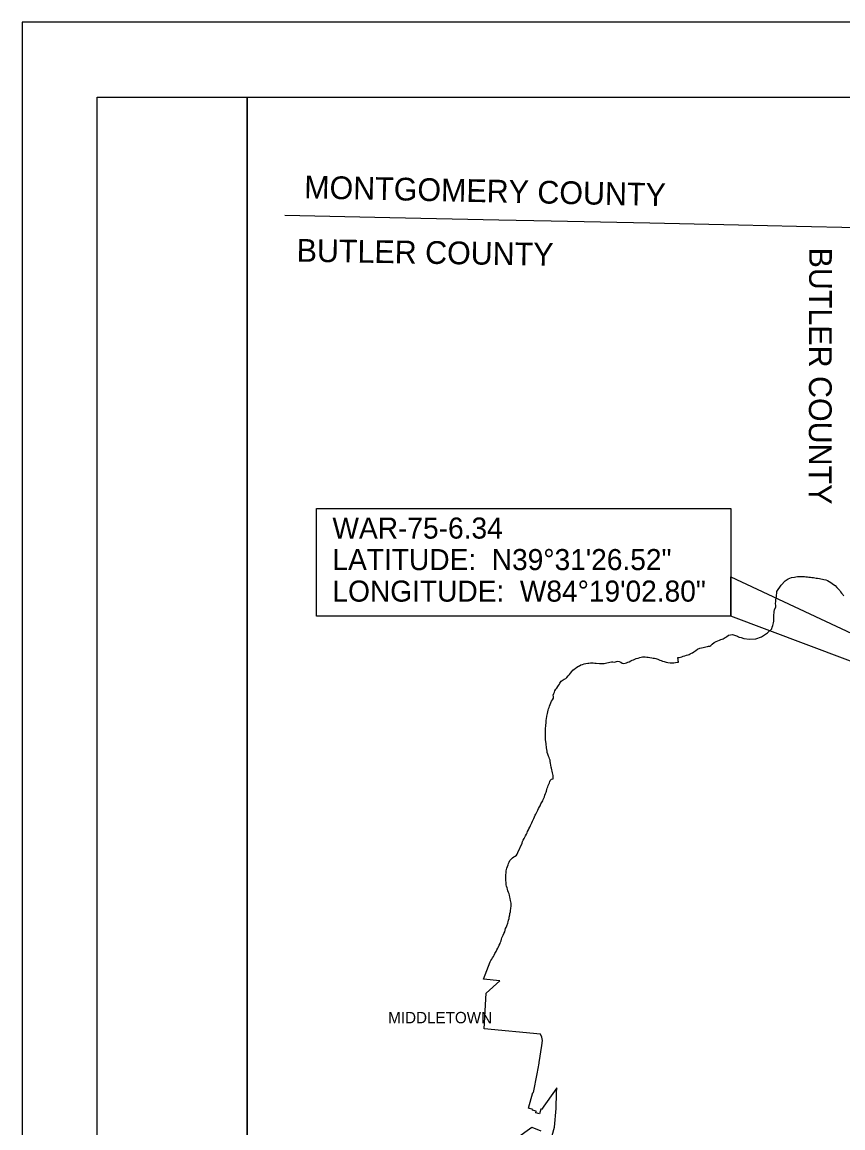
# Model space of a CAD drawing. Extents: x 0 to 1064, y 0 to 440.
# Drawn here: x 0 to 109.3, y 292.7 to 440 of the extents above; entities that cross this region are included whole.
import ezdxf

# ---------------------------------------------------------------- set-up
doc = ezdxf.new("R2010")
doc.units = 0
for name, color, linetype in [('GM_X_Adjacent_County', 7, 'Continuous'), ('GM_X_Adjacent_County_Text', 7, 'Continuous'), ('GM_X_Corporation', 7, 'Continuous'), ('GM_X_Corporation_Text', 7, 'Continuous'), ('SH_Border', 7, 'Continuous'), ('SH_Cut_Line', 7, 'Continuous'), ('SH_Text', 7, 'Continuous')]:
    doc.layers.add(name, color=color, linetype=linetype)

msp = doc.modelspace()

# ---------------------------------------------------------------- linework, layer by layer
at = {"layer": 'GM_X_Adjacent_County'}
msp.add_lwpolyline([(111.21, 412.59), (103.17, 412.77), (95.44, 412.93), (83.62, 413.19), (70.47, 413.47), (63.49, 413.62), (48.98, 413.94), (35, 414.24)], dxfattribs=at)
at = {"layer": 'GM_X_Corporation'}
for points in [[(70.6, 291.63), (70.93, 292.75), (71.12, 295.24), (71.17, 297.35), (71.21, 298), (69.19, 295.13), (69.09, 295.16), (68.9, 294.55), (68.42, 294.69), (68.48, 294.88), (68, 295.03), (68.03, 295.13), (67.45, 295.31), (68.04, 297.38), (68.12, 297.36), (68.59, 299.88), (68.89, 301.29), (68.87, 301.36), (69.24, 303.65), (69.33, 304.32), (69.22, 304.74), (69.07, 305.16), (61.55, 305.87), (61.83, 310.62), (63.64, 312.27), (61.48, 312.47), (62.33, 314.79), (62.42, 314.98), (62.55, 315.14), (62.68, 315.32), (62.78, 315.5), (62.87, 315.67), (62.97, 315.88), (63.13, 316.15), (63.23, 316.38), (63.37, 316.6), (63.45, 316.78), (63.55, 316.99), (63.67, 317.22), (63.73, 317.41), (63.81, 317.59), (63.87, 317.82), (63.91, 317.97), (64, 318.17), (64.07, 318.34), (64.18, 318.55), (64.29, 318.8), (64.36, 319), (64.41, 319.21), (64.46, 319.37), (64.55, 319.6), (64.69, 319.95), (64.76, 320.14), (64.81, 320.34), (64.87, 320.54), (64.9, 320.74), (64.96, 321.04), (64.99, 321.21), (65.04, 321.47), (65.07, 321.67), (65.1, 321.83), (65.12, 321.99), (65.13, 322.15), (65.14, 322.45), (65.14, 322.6), (65.11, 322.77), (65.06, 322.96), (65, 323.24), (64.97, 323.4), (64.91, 323.67), (64.88, 323.83), (64.81, 324.03), (64.71, 324.25), (64.64, 324.48), (64.6, 324.66), (64.53, 324.85), (64.49, 325.06), (64.47, 325.23), (64.46, 325.38), (64.44, 325.63), (64.45, 326), (64.44, 326.17), (64.45, 326.35), (64.46, 326.68), (64.47, 326.9), (64.52, 327.11), (64.57, 327.28), (64.64, 327.5), (64.73, 327.7), (64.81, 327.91), (64.86, 328.07), (64.99, 328.31), (65.13, 328.48), (65.33, 328.64), (65.52, 328.79), (65.68, 328.86), (65.86, 328.98), (65.94, 329.14), (66.02, 329.36), (66.6, 330.61), (66.67, 330.83), (66.74, 331), (66.86, 331.21), (66.97, 331.42), (67.06, 331.58), (67.17, 331.8), (67.27, 331.97), (67.34, 332.15), (67.46, 332.37), (67.52, 332.52), (67.63, 332.73), (67.73, 332.95), (67.83, 333.14), (67.9, 333.3), (67.99, 333.51), (68.08, 333.73), (68.16, 333.89), (68.24, 334.09), (68.35, 334.32), (68.42, 334.47), (68.59, 334.8), (68.7, 335.01), (68.79, 335.22), (68.91, 335.42), (69, 335.57), (69.12, 335.85), (69.26, 336.09), (69.35, 336.24), (69.43, 336.42), (69.5, 336.59), (69.59, 336.77), (69.65, 336.99), (69.73, 337.23), (69.79, 337.39), (69.84, 337.55), (69.9, 337.73), (69.96, 337.93), (70.02, 338.1), (70.09, 338.28), (70.15, 338.45), (70.25, 338.63), (70.29, 338.81), (70.35, 338.97), (70.51, 339.14), (70.72, 339.17), (70.73, 339.4), (70.73, 339.62), (70.71, 339.78), (70.67, 339.98), (70.61, 340.18), (70.56, 340.37), (70.51, 340.59), (70.47, 340.74), (70.43, 340.98), (70.38, 341.27), (70.35, 341.48), (70.32, 341.65), (70.26, 341.83), (70.19, 342), (70.12, 342.19), (70.02, 342.44), (69.96, 342.69), (69.94, 342.85), (69.9, 343.06), (69.86, 343.29), (69.84, 343.46), (69.82, 343.66), (69.79, 343.84), (69.75, 344.13), (69.74, 344.37), (69.72, 344.59), (69.71, 344.74), (69.7, 344.9), (69.7, 345.08), (69.7, 345.25), (69.71, 345.47), (69.72, 345.7), (69.74, 345.98), (69.75, 346.16), (69.78, 346.38), (69.79, 346.57), (69.8, 346.77), (69.83, 347), (69.85, 347.17), (69.91, 347.52), (69.95, 347.7), (69.98, 347.86), (70.04, 348.11), (70.09, 348.31), (70.13, 348.48), (70.19, 348.68), (70.24, 348.84), (70.32, 349.08), (70.42, 349.3), (70.54, 349.53), (70.66, 349.72), (70.78, 349.94), (70.78, 350.14), (70.76, 350.3), (70.81, 350.52), (70.9, 350.72), (70.97, 350.9), (71.1, 351.1), (71.22, 351.27), (71.36, 351.46), (71.46, 351.61), (71.57, 351.78), (71.65, 351.94), (71.82, 352.17), (72.06, 352.36), (72.21, 352.44), (72.41, 352.56), (72.56, 352.68), (72.74, 352.89), (72.93, 353.09), (73.06, 353.26), (73.22, 353.47), (73.36, 353.63), (73.53, 353.79), (73.68, 353.89), (73.89, 354.04), (74.1, 354.18), (74.26, 354.25), (74.43, 354.34), (74.67, 354.42), (74.88, 354.48), (75.09, 354.52), (75.34, 354.57), (75.51, 354.6), (75.73, 354.62), (75.91, 354.63), (76.09, 354.62), (76.28, 354.6), (76.49, 354.57), (76.9, 354.56), (77.15, 354.56), (77.37, 354.56), (77.54, 354.56), (77.73, 354.59), (77.9, 354.61), (78.12, 354.66), (78.3, 354.7), (78.51, 354.75), (78.67, 354.75), (78.86, 354.72), (79.03, 354.75), (79.19, 354.81), (79.36, 354.83), (79.53, 354.8), (79.75, 354.71), (79.93, 354.59), (80.14, 354.53), (80.33, 354.57), (80.51, 354.64), (80.7, 354.71), (80.85, 354.78), (81.07, 354.88), (81.26, 354.97), (81.44, 355.05), (81.63, 355.13), (81.81, 355.19), (82.07, 355.26), (82.28, 355.32), (82.46, 355.37), (82.65, 355.41), (82.82, 355.43), (82.99, 355.41), (83.2, 355.4), (83.39, 355.37), (83.62, 355.33), (83.87, 355.29), (84.06, 355.26), (84.25, 355.23), (84.42, 355.19), (84.7, 355.1), (84.95, 355), (85.11, 354.94), (85.31, 354.86), (85.54, 354.79), (85.81, 354.71), (86.03, 354.67), (86.31, 354.64), (86.47, 354.62), (86.62, 354.61), (86.83, 354.63), (87.05, 354.66), (87.25, 354.7), (87.45, 354.72), (87.34, 355.32), (87.52, 355.35), (87.72, 355.39), (87.86, 355.43), (88.07, 355.51), (88.28, 355.58), (88.52, 355.64), (88.71, 355.69), (88.85, 355.74), (89, 355.81), (89.15, 355.9), (89.29, 355.98), (89.49, 356.1), (89.73, 356.26), (89.98, 356.43), (90.29, 356.57), (90.51, 356.64), (90.74, 356.69), (91.06, 356.75), (91.28, 356.79), (91.43, 356.83), (91.56, 356.85), (91.62, 356.87), (91.74, 356.95), (91.94, 357.12), (92.2, 357.34), (92.47, 357.49), (92.68, 357.57), (92.88, 357.65), (93.09, 357.72), (93.26, 357.77), (93.38, 357.83), (93.53, 357.91), (93.66, 358), (93.82, 358.11), (94.11, 358.3), (94.61, 358.42), (95.03, 358.29), (95.29, 358.16), (95.42, 358.1), (95.52, 358.07), (95.78, 358.01), (96.16, 357.89), (96.91, 357.78), (97.74, 357.84), (98.49, 358.08), (99.29, 358.61), (99.85, 359.14), (99.92, 359.36), (100, 359.6), (100.05, 359.78), (100.08, 359.96), (100.12, 360.19), (100.14, 360.32), (100.15, 360.47), (100.15, 360.63), (100.14, 360.79), (100.15, 361.05), (100.18, 361.24), (100.2, 361.41), (100.24, 361.74), (100.4, 362.03), (100.41, 362.05), (100.41, 362.1), (100.39, 362.27), (100.38, 362.52), (100.39, 362.82), (100.42, 363.03), (100.45, 363.25), (100.47, 363.45), (100.48, 363.63), (100.52, 363.92), (100.55, 364.12), (101.1, 364.99), (101.66, 365.54), (102.06, 365.83), (102.27, 365.91), (102.47, 365.98), (102.88, 366.05), (103.08, 366.1), (103.27, 366.13), (103.47, 366.15), (104.05, 366.13), (104.21, 366.12), (104.42, 366.1), (104.63, 366.07), (104.8, 366.06), (105, 366.04), (105.22, 366.02), (105.42, 365.99), (105.58, 365.95), (105.77, 365.92), (105.95, 365.89), (106.2, 365.85), (106.38, 365.82), (106.6, 365.78), (106.8, 365.74), (107.05, 365.67), (107.29, 365.58), (107.51, 365.47), (107.72, 365.34), (107.9, 365.22), (108.1, 365.07), (108.29, 364.92), (108.54, 364.67), (108.7, 364.5), (108.91, 364.27), (109.03, 364.09), (109.17, 363.93), (109.31, 363.73), (109.4, 363.56)], [(65.87, 291.29), (67.92, 292.77), (69.12, 292.29)]]:
    msp.add_lwpolyline(points, dxfattribs=at)
at = {"layer": 'SH_Border'}
for points in [[(10, 430), (30, 430), (30, 10), (10, 10)], [(30, 430), (670, 430), (670, 10), (30, 10)]]:
    msp.add_lwpolyline(points, close=True, dxfattribs=at)
at = {"layer": 'SH_Cut_Line'}
msp.add_lwpolyline([(0, 0), (680, 0), (680, 440), (0, 440)], close=True, dxfattribs=at)
at = {"layer": 'SH_Text'}
for points in [[(39.2, 375.18), (94.42, 375.18), (94.42, 360.86), (39.2, 360.86)], [(94.42, 366.07), (151.18, 339.47), (94.42, 360.86)]]:
    msp.add_lwpolyline(points, close=True, dxfattribs=at)

# ---------------------------------------------------------------- texts
at = {"layer": 'GM_X_Adjacent_County_Text'}
for s, rotation, p in [('MONTGOMERY COUNTY', 358.7654, (37.55, 416.52)), ('BUTLER COUNTY', 359.0564, (36.55, 408.09)), ('BUTLER COUNTY', 269.9014, (104.85, 409.96))]:
    msp.add_text(s, height=3.0303, rotation=rotation, dxfattribs=at).set_placement(p)
at = {"layer": 'GM_X_Corporation_Text'}
msp.add_text('MIDDLETOWN', height=1.515, rotation=0, dxfattribs=at).set_placement((48.76, 306.6))
at = {"layer": 'SH_Text'}
for s, p in [('WAR-75-6.34', (41.34, 371.19)), ('WAR-75-6.34', (41.34, 371.18)), ('LATITUDE:  N39°31\'26.52" ', (41.34, 366.99)), ('LATITUDE:  N39°31\'26.52" ', (41.34, 366.98)), ('LONGITUDE:  W84°19\'02.80"', (41.34, 362.79)), ('LONGITUDE:  W84°19\'02.80"', (41.34, 362.78))]:
    msp.add_text(s, height=2.8, dxfattribs=at).set_placement(p)

doc.saveas('drawing.dxf')
